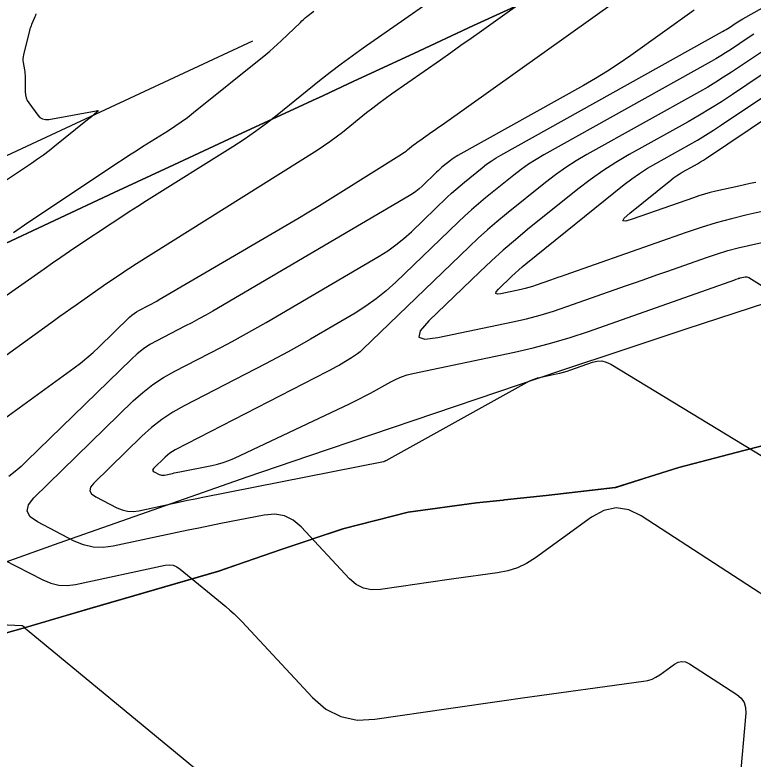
# Model space of a CAD drawing. Extents: x 1354696 to 1366163, y 660729 to 670380.
# Drawn here: x 1361207.6 to 1361263.4, y 664600.6 to 664656.9 of the extents above; entities that cross this region are included whole.
import ezdxf

# ---------------------------------------------------------------- set-up
doc = ezdxf.new("R2010")
doc.units = 0
for name, color, linetype in [('R_Contours', 7, 'Continuous'), ('R_Erosion', 7, 'Continuous'), ('R_Fin Surface', 7, 'Continuous')]:
    doc.layers.add(name, color=color, linetype=linetype)

msp = doc.modelspace()

# ---------------------------------------------------------------- linework, layer by layer
at = {"layer": 'R_Contours'}
for points in [[(1361266.852, 664611.204), (1361254.919, 664618.973), (1361253.968, 664619.433), (1361253.025, 664619.571), (1361252.091, 664619.387), (1361251.164, 664618.88), (1361246.908, 664615.8), (1361246.249, 664615.381), (1361245.554, 664615.05), (1361244.824, 664614.809), (1361244.058, 664614.657), (1361240.744, 664614.203), (1361240.049, 664614.106), (1361239.355, 664614.008), (1361238.661, 664613.908), (1361237.968, 664613.807), (1361235.194, 664613.396), (1361234.527, 664613.37), (1361233.915, 664613.498), (1361233.356, 664613.78), (1361232.851, 664614.217), (1361229.204, 664618.133), (1361228.601, 664618.65), (1361227.935, 664618.973), (1361227.206, 664619.102), (1361226.414, 664619.036), (1361223.122, 664618.385), (1361222.299, 664618.221), (1361221.477, 664618.054), (1361220.655, 664617.884), (1361219.834, 664617.71), (1361214.982, 664616.675), (1361214.223, 664616.577), (1361213.481, 664616.61), (1361212.756, 664616.774), (1361212.05, 664617.07), (1361209.259, 664618.516), (1361208.719, 664618.901), (1361208.494, 664619.333), (1361208.583, 664619.811), (1361208.989, 664620.337), (1361216.502, 664627.664), (1361217.224, 664628.317), (1361217.987, 664628.911), (1361218.794, 664629.447), (1361219.642, 664629.924), (1361223.122, 664631.713), (1361223.988, 664632.166), (1361224.848, 664632.632), (1361225.702, 664633.108), (1361226.549, 664633.597), (1361235.092, 664638.607), (1361235.744, 664639.016), (1361236.369, 664639.462), (1361236.967, 664639.944), (1361237.537, 664640.462), (1361240.252, 664643.083), (1361240.565, 664643.379), (1361240.885, 664643.667), (1361241.211, 664643.949), (1361241.543, 664644.223), (1361242.885, 664645.305), (1361243.226, 664645.568), (1361243.577, 664645.815), (1361243.938, 664646.048), (1361244.309, 664646.265), (1361261.062, 664655.604), (1361261.194, 664655.679), (1361261.324, 664655.757), (1361261.452, 664655.838), (1361261.579, 664655.921), (1361262.083, 664656.259), (1361262.21, 664656.343), (1361262.338, 664656.423), (1361262.468, 664656.502), (1361262.6, 664656.577), (1361275.966, 664664.078)], [(1361242.773, 664660.559), (1361233.895, 664654.355), (1361233.054, 664653.756), (1361232.224, 664653.144), (1361231.405, 664652.517), (1361230.596, 664651.877), (1361227.382, 664649.286), (1361226.57, 664648.651), (1361225.74, 664648.04), (1361224.892, 664647.454), (1361224.027, 664646.892), (1361217.513, 664642.796), (1361216.857, 664642.381), (1361216.205, 664641.962), (1361215.555, 664641.538), (1361214.908, 664641.11), (1361212.326, 664639.39), (1361211.681, 664638.958), (1361211.04, 664638.522), (1361210.401, 664638.082), (1361209.764, 664637.639), (1361201.56, 664631.885)], [(1361247.326, 664658.851), (1361242.828, 664655.638), (1361242.056, 664655.088), (1361241.283, 664654.54), (1361240.508, 664653.994), (1361239.731, 664653.45), (1361236.035, 664650.866), (1361235.555, 664650.525), (1361235.081, 664650.175), (1361234.613, 664649.818), (1361234.152, 664649.452), (1361232.317, 664647.973), (1361231.853, 664647.611), (1361231.38, 664647.262), (1361230.896, 664646.927), (1361230.402, 664646.607), (1361216.559, 664637.904), (1361216.364, 664637.78), (1361216.17, 664637.655), (1361215.976, 664637.529), (1361215.783, 664637.401), (1361215.013, 664636.888), (1361214.821, 664636.759), (1361214.63, 664636.63), (1361214.44, 664636.498), (1361214.25, 664636.366), (1361212.183, 664634.917), (1361211.776, 664634.63), (1361211.37, 664634.342), (1361210.965, 664634.052), (1361210.561, 664633.761), (1361199.292, 664625.609)], [(1361202.027, 664622.921), (1361212.038, 664630.163), (1361212.528, 664630.531), (1361213.003, 664630.916), (1361213.464, 664631.319), (1361213.91, 664631.738), (1361216.232, 664634.002), (1361216.394, 664634.148), (1361216.564, 664634.281), (1361216.744, 664634.401), (1361216.934, 664634.507), (1361217.711, 664634.907), (1361217.905, 664635.008), (1361218.097, 664635.112), (1361218.288, 664635.219), (1361218.477, 664635.328), (1361228.96, 664641.476), (1361229.777, 664641.959), (1361230.59, 664642.449), (1361231.399, 664642.944), (1361232.204, 664643.446), (1361236.777, 664646.321), (1361236.9, 664646.401), (1361237.02, 664646.484), (1361237.137, 664646.57), (1361237.252, 664646.66), (1361237.707, 664647.027), (1361237.822, 664647.118), (1361237.938, 664647.207), (1361238.055, 664647.294), (1361238.175, 664647.378), (1361239.092, 664648.019), (1361239.284, 664648.154), (1361239.477, 664648.29), (1361239.669, 664648.426), (1361239.86, 664648.562), (1361253.094, 664658.016)], [(1361258.905, 664657.212), (1361254.121, 664653.794), (1361253.252, 664653.192), (1361252.368, 664652.614), (1361251.468, 664652.062), (1361250.552, 664651.534), (1361241.059, 664646.243), (1361240.91, 664646.155), (1361240.765, 664646.062), (1361240.624, 664645.963), (1361240.487, 664645.857), (1361239.949, 664645.423), (1361239.816, 664645.313), (1361239.685, 664645.2), (1361239.556, 664645.084), (1361239.431, 664644.966), (1361238.341, 664643.914), (1361238.113, 664643.706), (1361237.873, 664643.513), (1361237.622, 664643.334), (1361237.361, 664643.17), (1361222.513, 664634.463), (1361221.995, 664634.164), (1361221.473, 664633.872), (1361220.946, 664633.587), (1361220.416, 664633.31), (1361218.288, 664632.216), (1361217.769, 664631.924), (1361217.276, 664631.596), (1361216.809, 664631.233), (1361216.367, 664630.833), (1361208.466, 664623.128), (1361208.028, 664622.717), (1361207.576, 664622.322), (1361207.11, 664621.944)], [(1361207.449, 664640.414), (1361208.541, 664641.156), (1361209.638, 664641.891), (1361215.267, 664645.642), (1361215.75, 664645.961), (1361216.234, 664646.277), (1361216.721, 664646.59), (1361217.21, 664646.9), (1361219.17, 664648.132), (1361219.655, 664648.447), (1361220.13, 664648.776), (1361220.596, 664649.118), (1361221.051, 664649.474), (1361226.521, 664653.883), (1361226.822, 664654.131), (1361227.117, 664654.385), (1361227.407, 664654.646), (1361227.691, 664654.913), (1361229.141, 664656.304), (1361229.262, 664656.418), (1361229.385, 664656.529), (1361229.51, 664656.637), (1361229.638, 664656.742), (1361230.154, 664657.159)], [(1361209.137, 664656.947), (1361209.104, 664656.83), (1361209.064, 664656.714), (1361209.019, 664656.601), (1361208.824, 664656.15), (1361208.777, 664656.037), (1361208.736, 664655.922), (1361208.699, 664655.805), (1361208.666, 664655.687), (1361208.202, 664653.836), (1361208.174, 664653.697), (1361208.162, 664653.557), (1361208.164, 664653.417), (1361208.181, 664653.276), (1361208.279, 664652.713), (1361208.3, 664652.572), (1361208.316, 664652.43), (1361208.326, 664652.288), (1361208.329, 664652.145), (1361208.336, 664651.044), (1361208.354, 664650.818), (1361208.406, 664650.604), (1361208.492, 664650.4), (1361208.612, 664650.208), (1361209.283, 664649.293), (1361209.454, 664649.111), (1361209.651, 664648.995), (1361209.873, 664648.944), (1361210.122, 664648.96), (1361213.698, 664649.618), (1361213.799, 664649.629), (1361213.841, 664649.613), (1361213.826, 664649.57), (1361213.752, 664649.5), (1361213.341, 664649.167), (1361213.135, 664649.001), (1361212.93, 664648.834), (1361210.58, 664646.933), (1361210.151, 664646.594), (1361209.714, 664646.264), (1361209.269, 664645.945), (1361208.817, 664645.636), (1361204.704, 664642.896)], [(1361263.439, 664655.42), (1361263.081, 664655.184), (1361261.656, 664654.227), (1361261.297, 664653.992), (1361260.934, 664653.764), (1361260.566, 664653.543), (1361260.194, 664653.331), (1361247.56, 664646.288), (1361246.966, 664645.941), (1361246.389, 664645.569), (1361245.828, 664645.173), (1361245.283, 664644.752), (1361243.137, 664643.022), (1361242.606, 664642.584), (1361242.085, 664642.134), (1361241.574, 664641.673), (1361241.073, 664641.2), (1361236.354, 664636.645), (1361235.637, 664635.993), (1361234.884, 664635.386), (1361234.098, 664634.825), (1361233.276, 664634.31), (1361229.92, 664632.342), (1361229.078, 664631.856), (1361228.229, 664631.382), (1361227.374, 664630.919), (1361226.512, 664630.468), (1361220.354, 664627.302), (1361219.489, 664626.816), (1361218.668, 664626.27), (1361217.89, 664625.664), (1361217.155, 664624.999), (1361213.514, 664621.448), (1361213.283, 664621.149), (1361213.232, 664620.877), (1361213.36, 664620.632), (1361213.667, 664620.413), (1361215.254, 664619.591), (1361215.656, 664619.423), (1361216.067, 664619.329), (1361216.489, 664619.31), (1361216.921, 664619.366), (1361219.471, 664619.91), (1361220.042, 664620.031), (1361220.613, 664620.15), (1361221.185, 664620.266), (1361221.757, 664620.38), (1361235.435, 664623.082), (1361235.452, 664623.086), (1361235.468, 664623.091), (1361235.484, 664623.097), (1361235.499, 664623.103), (1361235.56, 664623.132), (1361235.575, 664623.14), (1361235.59, 664623.147), (1361235.605, 664623.155), (1361235.62, 664623.163), (1361246.292, 664629.074), (1361246.548, 664629.204), (1361246.811, 664629.313), (1361247.081, 664629.403), (1361247.359, 664629.472), (1361248.485, 664629.71), (1361248.766, 664629.774), (1361249.043, 664629.847), (1361249.319, 664629.929), (1361249.591, 664630.02), (1361251.223, 664630.596), (1361251.581, 664630.683), (1361251.931, 664630.688), (1361252.272, 664630.611), (1361252.605, 664630.453), (1361268.083, 664621.05)], [(1361264.078, 664654.11), (1361261.732, 664652.534), (1361261.142, 664652.146), (1361260.544, 664651.771), (1361259.938, 664651.408), (1361259.325, 664651.058), (1361250.811, 664646.311), (1361249.995, 664645.834), (1361249.201, 664645.322), (1361248.43, 664644.778), (1361247.681, 664644.2), (1361244.732, 664641.822), (1361244.001, 664641.22), (1361243.285, 664640.601), (1361242.582, 664639.967), (1361241.894, 664639.318), (1361233.872, 664631.574), (1361233.673, 664631.393), (1361233.464, 664631.225), (1361233.246, 664631.07), (1361233.018, 664630.927), (1361232.088, 664630.381), (1361231.854, 664630.247), (1361231.619, 664630.115), (1361231.382, 664629.987), (1361231.143, 664629.862), (1361219.687, 664623.971), (1361219.479, 664623.854), (1361219.281, 664623.722), (1361219.093, 664623.576), (1361218.916, 664623.415), (1361218.039, 664622.56), (1361217.983, 664622.488), (1361217.971, 664622.422), (1361218.002, 664622.363), (1361218.076, 664622.31), (1361218.458, 664622.112), (1361218.555, 664622.071), (1361218.654, 664622.049), (1361218.756, 664622.044), (1361218.86, 664622.058), (1361219.475, 664622.189), (1361219.612, 664622.218), (1361219.75, 664622.247), (1361219.888, 664622.275), (1361220.026, 664622.302), (1361222.436, 664622.778), (1361222.879, 664622.88), (1361223.313, 664623.008), (1361223.739, 664623.163), (1361224.156, 664623.345), (1361232.857, 664627.453), (1361233.257, 664627.646), (1361233.653, 664627.845), (1361234.047, 664628.05), (1361234.437, 664628.262), (1361235.99, 664629.122), (1361236.384, 664629.322), (1361236.789, 664629.491), (1361237.207, 664629.629), (1361237.635, 664629.736), (1361245.319, 664631.358), (1361246.738, 664631.682), (1361248.144, 664632.052), (1361249.538, 664632.467), (1361250.918, 664632.929), (1361261.997, 664636.839), (1361262.095, 664636.873), (1361262.258, 664636.931), (1361262.291, 664636.942), (1361262.324, 664636.952), (1361262.358, 664636.961), (1361262.391, 664636.969), (1361262.765, 664637.052), (1361262.837, 664637.062), (1361262.907, 664637.057), (1361262.974, 664637.038), (1361263.039, 664637.005), (1361272.217, 664631.253)], [(1361265.076, 664653.035), (1361261.809, 664650.84), (1361260.987, 664650.3), (1361260.154, 664649.777), (1361259.311, 664649.272), (1361258.457, 664648.784), (1361254.011, 664646.306), (1361252.997, 664645.713), (1361252.012, 664645.078), (1361251.054, 664644.402), (1361250.124, 664643.684), (1361246.326, 664640.622), (1361245.397, 664639.855), (1361244.485, 664639.069), (1361243.591, 664638.262), (1361242.715, 664637.435), (1361238.862, 664633.716), (1361238.205, 664632.963), (1361238.098, 664632.501), (1361238.54, 664632.331), (1361239.532, 664632.453), (1361245.207, 664633.651), (1361246.245, 664633.887), (1361247.273, 664634.158), (1361248.292, 664634.462), (1361249.301, 664634.8), (1361253.801, 664636.387), (1361254.565, 664636.657), (1361255.33, 664636.927), (1361256.094, 664637.196), (1361256.859, 664637.465), (1361259.918, 664638.542), (1361260.686, 664638.8), (1361261.461, 664639.034), (1361262.242, 664639.245), (1361263.03, 664639.434), (1361274.949, 664642.094)], [(1361268.601, 664642.999), (1361262.92, 664641.731), (1361261.75, 664641.452), (1361260.591, 664641.138), (1361259.441, 664640.79), (1361258.301, 664640.408), (1361249.143, 664637.184), (1361248.87, 664637.088), (1361248.597, 664636.992), (1361248.324, 664636.896), (1361248.051, 664636.799), (1361246.96, 664636.414), (1361246.686, 664636.323), (1361246.409, 664636.24), (1361246.13, 664636.166), (1361245.848, 664636.102), (1361244.306, 664635.777), (1361244.037, 664635.744), (1361243.917, 664635.79), (1361243.946, 664635.915), (1361244.124, 664636.12), (1361245.136, 664637.096), (1361245.392, 664637.338), (1361245.652, 664637.573), (1361245.918, 664637.802), (1361246.189, 664638.026), (1361253.634, 664644.028), (1361254.203, 664644.467), (1361254.79, 664644.882), (1361255.394, 664645.271), (1361256.015, 664645.634), (1361258.533, 664647.038), (1361259.158, 664647.395), (1361259.776, 664647.765), (1361260.386, 664648.148), (1361260.988, 664648.543), (1361266.074, 664651.96)], [(1361263.584, 664644.196), (1361263.151, 664644.103), (1361262.719, 664644.008), (1361262.286, 664643.912), (1361260.559, 664643.527), (1361260.128, 664643.424), (1361259.702, 664643.308), (1361259.279, 664643.18), (1361258.86, 664643.04), (1361254.297, 664641.434), (1361253.751, 664641.274), (1361253.527, 664641.295), (1361253.627, 664641.496), (1361254.05, 664641.877), (1361257.143, 664644.371), (1361257.352, 664644.533), (1361257.568, 664644.685), (1361257.79, 664644.828), (1361258.019, 664644.962), (1361258.945, 664645.478), (1361259.175, 664645.61), (1361259.402, 664645.746), (1361259.627, 664645.887), (1361259.848, 664646.032), (1361268.06, 664651.549)], [(1361206.711, 664615.655), (1361209.665, 664614.124), (1361210.262, 664613.875), (1361210.873, 664613.736), (1361211.499, 664613.708), (1361212.141, 664613.791), (1361218.91, 664615.235), (1361219.223, 664615.269), (1361219.52, 664615.233), (1361219.799, 664615.128), (1361220.061, 664614.953), (1361223.504, 664612.112), (1361223.82, 664611.842), (1361224.126, 664611.563), (1361224.422, 664611.275), (1361224.71, 664610.976), (1361230.055, 664605.235), (1361231.071, 664604.358), (1361232.195, 664603.79), (1361233.428, 664603.532), (1361234.769, 664603.584), (1361240.35, 664604.41), (1361241.746, 664604.615), (1361243.142, 664604.816), (1361244.539, 664605.013), (1361245.936, 664605.207), (1361255.081, 664606.461), (1361255.412, 664606.527), (1361255.728, 664606.631), (1361256.029, 664606.774), (1361256.314, 664606.956), (1361257.423, 664607.759), (1361257.701, 664607.911), (1361257.982, 664607.966), (1361258.266, 664607.925), (1361258.551, 664607.786), (1361262.136, 664605.452), (1361262.464, 664605.179), (1361262.687, 664604.855), (1361262.805, 664604.48), (1361262.818, 664604.053), (1361262.346, 664598.647)], [(1361227.023, 664595.022), (1361208.493, 664610.317), (1361208.465, 664610.341), (1361208.437, 664610.367), (1361208.411, 664610.394), (1361208.386, 664610.422), (1361208.257, 664610.57), (1361208.247, 664610.581), (1361208.235, 664610.591), (1361208.223, 664610.599), (1361208.21, 664610.607), (1361208.156, 664610.634), (1361208.142, 664610.64), (1361208.128, 664610.645), (1361208.113, 664610.648), (1361208.099, 664610.649), (1361202.025, 664610.933)]]:
    msp.add_lwpolyline(points, dxfattribs=at)
at = {"layer": 'R_Erosion'}
for points in [[(1361165.243, 664620.155), (1361169.773, 664622.271), (1361174.303, 664624.388), (1361178.832, 664626.505), (1361183.362, 664628.622), (1361187.892, 664630.739), (1361192.422, 664632.855), (1361196.952, 664634.972), (1361201.481, 664637.089), (1361206.011, 664639.206), (1361210.541, 664641.323), (1361215.071, 664643.44), (1361219.567, 664645.527), (1361224.102, 664647.633), (1361228.637, 664649.738), (1361230.379, 664650.547), (1361230.452, 664650.58), (1361233.173, 664651.844), (1361237.708, 664653.949), (1361242.243, 664656.055), (1361246.778, 664658.16)], [(1361246.778, 664658.16), (1361242.243, 664656.055), (1361237.708, 664653.949), (1361233.173, 664651.844), (1361230.452, 664650.58), (1361230.379, 664650.547), (1361228.637, 664649.738), (1361224.102, 664647.633), (1361219.567, 664645.527), (1361215.071, 664643.44), (1361210.541, 664641.323), (1361206.011, 664639.206), (1361201.481, 664637.089), (1361196.952, 664634.972), (1361192.422, 664632.855), (1361187.892, 664630.739), (1361183.362, 664628.622), (1361178.832, 664626.505), (1361174.303, 664624.388), (1361169.773, 664622.271), (1361165.243, 664620.155)], [(1361267.608, 664625.168), (1361262.675, 664623.919), (1361257.755, 664622.643), (1361252.955, 664621.107), (1361247.721, 664620.507), (1361244.567, 664620.178), (1361244.483, 664620.169), (1361242.465, 664619.956), (1361237.282, 664619.246), (1361232.352, 664617.99), (1361227.69, 664616.436), (1361222.94, 664614.79), (1361218.081, 664613.377), (1361213.224, 664611.96), (1361208.371, 664610.535), (1361203.493, 664609.165), (1361198.594, 664607.837), (1361193.96, 664605.944), (1361189.207, 664604.305), (1361184.551, 664602.457), (1361180.061, 664600.256), (1361175.635, 664597.916), (1361172.045, 664593.789), (1361168.057, 664592.875)], [(1361168.057, 664592.875), (1361172.045, 664593.789), (1361175.635, 664597.916), (1361180.061, 664600.256), (1361184.551, 664602.457), (1361189.207, 664604.305), (1361193.96, 664605.944), (1361198.594, 664607.837), (1361203.493, 664609.165), (1361208.371, 664610.535), (1361213.224, 664611.96), (1361218.081, 664613.377), (1361222.94, 664614.79), (1361227.69, 664616.436), (1361232.352, 664617.99), (1361237.282, 664619.246), (1361242.465, 664619.956), (1361244.483, 664620.169), (1361244.567, 664620.178), (1361247.721, 664620.507), (1361252.955, 664621.107), (1361257.755, 664622.643), (1361262.675, 664623.919), (1361267.608, 664625.168)], [(1361267.614, 664625.155), (1361262.681, 664623.906), (1361257.761, 664622.631), (1361252.961, 664621.094), (1361247.727, 664620.494), (1361244.573, 664620.165), (1361244.489, 664620.156), (1361242.471, 664619.943), (1361237.288, 664619.233), (1361232.358, 664617.977), (1361227.696, 664616.423), (1361222.946, 664614.777), (1361218.087, 664613.364), (1361213.23, 664611.948), (1361208.377, 664610.522), (1361203.499, 664609.152), (1361198.6, 664607.824), (1361193.966, 664605.931), (1361189.213, 664604.292), (1361184.558, 664602.444), (1361180.067, 664600.243), (1361175.641, 664597.903), (1361172.051, 664593.776), (1361168.063, 664592.862)]]:
    msp.add_lwpolyline(points, dxfattribs=at)
at = {"layer": 'R_Fin Surface'}
for points in [[(1361182.038, 664634.626), (1361225.539, 664654.915)], [(1361168.436, 664601.512), (1361173.139, 664603.258), (1361177.846, 664604.996), (1361182.556, 664606.726), (1361187.271, 664608.447), (1361191.99, 664610.16), (1361196.712, 664611.864), (1361201.439, 664613.56), (1361206.169, 664615.248), (1361210.903, 664616.928), (1361215.641, 664618.599), (1361220.383, 664620.262), (1361225.129, 664621.917), (1361229.79, 664623.508), (1361234.548, 664625.134), (1361239.309, 664626.752), (1361244.075, 664628.361), (1361248.844, 664629.963), (1361253.617, 664631.555), (1361258.394, 664633.14), (1361263.175, 664634.716), (1361267.96, 664636.283)]]:
    msp.add_lwpolyline(points, dxfattribs=at)

doc.saveas('drawing.dxf')
